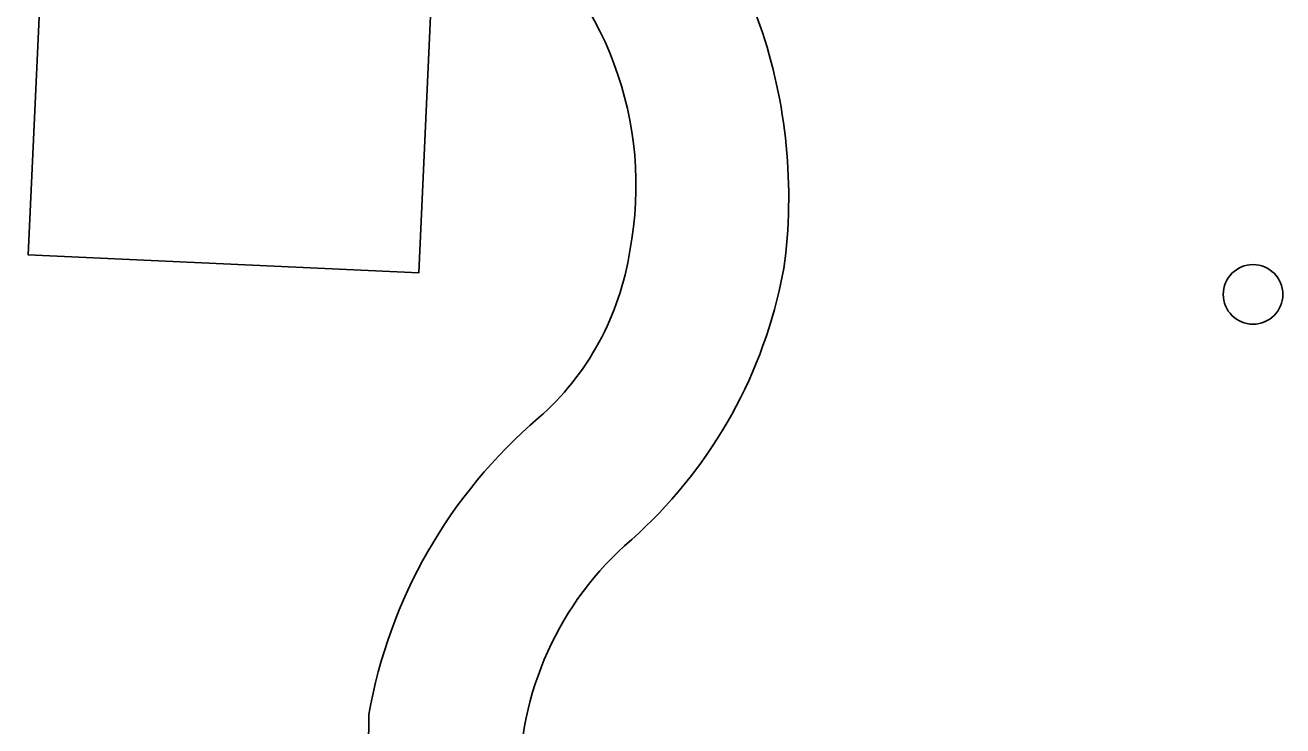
# Model space of a CAD drawing. Extents: x 160732 to 162107, y 387428 to 388479.
# Drawn here: x 160870.28 to 160890.92, y 387829.27 to 387840.77 of the extents above; entities that cross this region are included whole.
import ezdxf

# ---------------------------------------------------------------- set-up
doc = ezdxf.new("R2010")
doc.units = 0
for name, color, linetype in [('IMGEO_Boom', 7, 'Continuous'), ('IMGEO_Groenvoorziening', 7, 'Continuous'), ('IMGEO_Voetpad_gesloten', 7, 'Continuous'), ('IMGEO_Voetpad_open', 7, 'Continuous')]:
    doc.layers.add(name, color=color, linetype=linetype)

msp = doc.modelspace()

# ---------------------------------------------------------------- linework, layer by layer
at = {"layer": 'IMGEO_Boom'}
msp.add_circle((160890.429, 387836.354), 0.489, dxfattribs=at)
at = {"layer": 'IMGEO_Groenvoorziening'}
for points in [[(160868.404, 387876.548), (160868.441, 387877.135), (160869.889, 387877.055), (160870.994, 387884.083), (160862.886, 387884.226), (160860.296, 387828.759), (160862.016, 387828.759), (160862.033, 387829.129), (160864.901, 387828.996), (160864.911, 387827.432), (160865.137, 387823.686), (160866.788, 387826.024), (160867.926, 387828.418), (160870.398, 387829.086), (160871.692, 387829.086), (160872.83, 387828.458), (160875.905, 387827.728), (160875.919, 387829.455)], [(160882.729, 387836.779), (160882.653, 387836.411)]]:
    msp.add_lwpolyline(points, dxfattribs=at)
for points in [[(160876.738, 387836.705), (160877.016, 387842.74), (160870.61, 387843.038), (160870.332, 387837.002)], [(160877.016, 387842.74), (160876.738, 387836.705), (160870.332, 387837.002), (160870.61, 387843.038)]]:
    msp.add_lwpolyline(points, close=True, dxfattribs=at)
for centre, radius, start, end in [((160874.606, 387838.145), 5.698, 349.1183, 51.9148), ((160874.163, 387837.955), 8.647, 352.182, 19.0262), ((160875.679, 387837.756), 4.575, 311.4108, 351.3596), ((160875.039, 387838.169), 7.814, 310.5085, 346.9976), ((160884.089, 387828.013), 8.296, 130.4631, 169.9914), ((160883.678, 387828.32), 5.288, 132.3578, 182.2701)]:
    msp.add_arc(centre, radius, start, end, dxfattribs=at)
at = {"layer": 'IMGEO_Voetpad_gesloten'}
for points in [[(160882.653, 387836.411), (160882.729, 387836.779)], [(160875.919, 387829.455), (160875.905, 387827.728), (160875.882, 387824.973), (160875.811, 387816.5), (160875.756, 387809.869), (160879.337, 387810.332)]]:
    msp.add_lwpolyline(points, dxfattribs=at)
for centre, radius, start, end in [((160874.17, 387837.964), 8.637, 18.9856, 46.3652), ((160874.606, 387838.145), 5.698, 349.1183, 51.9148), ((160874.163, 387837.955), 8.647, 352.182, 19.0262), ((160875.679, 387837.756), 4.575, 311.4108, 351.3596), ((160875.039, 387838.169), 7.814, 310.5085, 346.9976), ((160884.089, 387828.013), 8.296, 130.4631, 169.9914), ((160883.678, 387828.32), 5.288, 132.3578, 182.2701)]:
    msp.add_arc(centre, radius, start, end, dxfattribs=at)
at = {"layer": 'IMGEO_Voetpad_open'}
msp.add_arc((160874.17, 387837.964), 8.637, 18.9856, 46.3652, dxfattribs=at)

doc.saveas('drawing.dxf')
